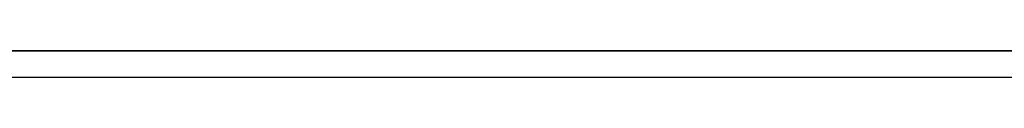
# Model space of a CAD drawing. Header units: millimetres. Extents: x -203 to 111, y 390 to 458.
# Tile 401 of 656: x -119.516 to -117.5155, y 447.876 to 447.9296. Entities that reach past the tile are written whole.
import ezdxf

# ---------------------------------------------------------------- set-up
doc = ezdxf.new("R2010")
doc.units = ezdxf.units.MM
doc.header["$MEASUREMENT"] = 0
doc.layers.add('Predefinito', color=5, linetype='Continuous')

msp = doc.modelspace()

# ---------------------------------------------------------------- linework, layer by layer
at = {"layer": 'Predefinito'}
for points in [[(-143.553969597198, 447.929611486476), (-97.55396959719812, 447.929611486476)], [(-97.5539695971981, 447.929611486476), (-143.553969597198, 447.929611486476)], [(-190.753274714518, 447.8759884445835), (-50.75327471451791, 447.8759884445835)], [(-190.753274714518, 447.8759884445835), (-50.75327471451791, 447.8759884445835)]]:
    msp.add_lwpolyline(points, dxfattribs=at)
at = {"layer": 'Predefinito', "extrusion": (0, 1, 0)}
for points in [[(179.753274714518, 112.826268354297), (179.9974300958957, 112.8289783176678), (180.2436574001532, 112.8372044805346), (180.4917953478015, 112.8510878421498), (180.7416735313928, 112.8707643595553), (180.9931125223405, 112.8963643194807), (181.2459240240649, 112.9280117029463), (181.4999110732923, 112.9658235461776), (181.7548682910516, 113.0099093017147), (182.0105821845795, 113.060370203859), (182.2668315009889, 113.1172986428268), (182.5233876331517, 113.1807775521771), (182.780015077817, 113.2508798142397), (183.0364719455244, 113.3276676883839), (183.2925105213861, 113.4111922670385), (183.5478778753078, 113.5014929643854), (183.8023165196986, 113.5985970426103), (184.0555651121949, 113.702519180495), (184.3073592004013, 113.8132610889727), (184.5574320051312, 113.9308111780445), (184.805515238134, 114.0551442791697), (185.0513399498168, 114.1862214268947), (185.2946374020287, 114.3239897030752), (185.5351399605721, 114.4683821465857), (185.7725820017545, 114.6193177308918), (186.0067008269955, 114.7767014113), (186.2372375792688, 114.9404242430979), (186.4639381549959, 115.1103635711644), (186.6865541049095, 115.2863832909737), (186.9048435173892, 115.4683341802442), (187.1185718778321, 115.6560542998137), (187.3275128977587, 115.8493694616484), (187.53144930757, 116.048093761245), (187.7301736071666, 116.2520301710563), (187.9234887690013, 116.4609711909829), (188.1112088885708, 116.6746995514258), (188.2931597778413, 116.8929889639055), (188.4691794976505, 117.115604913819), (188.6391188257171, 117.3423054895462), (188.802841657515, 117.5728422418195), (188.9602253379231, 117.8069610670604), (189.1111609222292, 118.0444031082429), (189.2555533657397, 118.2849056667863), (189.3933216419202, 118.5282031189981), (189.5243987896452, 118.774027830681), (189.6487318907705, 119.0221110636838), (189.7662819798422, 119.2721838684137), (189.87702388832, 119.52397795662), (189.9809460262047, 119.7772265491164), (190.0780501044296, 120.0316651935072), (190.1683508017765, 120.2870325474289), (190.2518753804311, 120.5430711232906), (190.3286632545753, 120.7995279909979), (190.3987655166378, 121.0561554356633), (190.4622444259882, 121.3127115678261), (190.519172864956, 121.5689608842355), (190.5696337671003, 121.8246747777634), (190.6137195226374, 122.0796319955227), (190.6515313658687, 122.3336190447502), (190.6831787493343, 122.5864305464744), (190.7087787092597, 122.8378695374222), (190.7284552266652, 123.0877477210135), (190.7423385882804, 123.3358856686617), (190.7505647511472, 123.5821129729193), (190.753274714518, 292.826268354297), (190.7505647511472, 293.0704237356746), (190.7423385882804, 293.3166510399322), (190.7284552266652, 293.5647889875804), (190.7087787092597, 293.8146671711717), (190.6831787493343, 294.0661061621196), (190.6515313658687, 294.3189176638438), (190.6137195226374, 294.5729047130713), (190.5696337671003, 294.8278619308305), (190.519172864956, 295.0835758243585), (190.4622444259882, 295.3398251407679), (190.3987655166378, 295.5963812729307), (190.3286632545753, 295.853008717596), (190.2518753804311, 296.1094655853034), (190.1683508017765, 296.3655041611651), (190.0780501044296, 296.6208715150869), (189.9809460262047, 296.8753101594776), (189.87702388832, 297.1285587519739), (189.7662819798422, 297.3803528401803), (189.6487318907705, 297.6304256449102), (189.5243987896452, 297.8785088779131), (189.3933216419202, 298.1243335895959), (189.2555533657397, 298.3676310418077), (189.1111609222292, 298.608133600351), (188.9602253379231, 298.8455756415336), (188.802841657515, 299.0796944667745), (188.6391188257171, 299.3102312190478), (188.4691794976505, 299.5369317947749), (188.2931597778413, 299.7595477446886), (188.1112088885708, 299.9778371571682), (187.9234887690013, 300.1915655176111), (187.7301736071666, 300.4005065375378), (187.53144930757, 300.604442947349), (187.3275128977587, 300.8031672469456), (187.1185718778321, 300.9964824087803), (186.9048435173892, 301.1842025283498), (186.6865541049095, 301.3661534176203), (186.4639381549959, 301.5421731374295), (186.2372375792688, 301.7121124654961), (186.0067008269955, 301.875835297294), (185.7725820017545, 302.0332189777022), (185.5351399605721, 302.1841545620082), (185.2946374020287, 302.3285470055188), (185.0513399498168, 302.4663152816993), (184.805515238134, 302.5973924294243), (184.5574320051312, 302.7217255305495), (184.3073592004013, 302.8392756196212), (184.0555651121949, 302.950017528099), (183.8023165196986, 303.0539396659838), (183.5478778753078, 303.1510437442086), (183.2925105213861, 303.2413444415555), (183.0364719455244, 303.3248690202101), (182.780015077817, 303.4016568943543), (182.5233876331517, 303.4717591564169), (182.2668315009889, 303.5352380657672), (182.0105821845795, 303.592166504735), (181.7548682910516, 303.6426274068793), (181.4999110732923, 303.6867131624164), (181.2459240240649, 303.7245250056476), (180.9931125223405, 303.7561723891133), (180.7416735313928, 303.7817723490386), (180.4917953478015, 303.8014488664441), (180.2436574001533, 303.8153322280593), (179.9974300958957, 303.8235583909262), (61.75327471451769, 303.826268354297)], [(179.753274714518, 112.826268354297), (179.9974300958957, 112.8289783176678), (180.2436574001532, 112.8372044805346), (180.4917953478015, 112.8510878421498), (180.7416735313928, 112.8707643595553), (180.9931125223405, 112.8963643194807), (181.2459240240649, 112.9280117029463), (181.4999110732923, 112.9658235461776), (181.7548682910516, 113.0099093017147), (182.0105821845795, 113.060370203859), (182.2668315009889, 113.1172986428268), (182.5233876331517, 113.1807775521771), (182.780015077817, 113.2508798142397), (183.0364719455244, 113.3276676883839), (183.2925105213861, 113.4111922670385), (183.5478778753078, 113.5014929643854), (183.8023165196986, 113.5985970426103), (184.0555651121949, 113.702519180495), (184.3073592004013, 113.8132610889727), (184.5574320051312, 113.9308111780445), (184.805515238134, 114.0551442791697), (185.0513399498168, 114.1862214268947), (185.2946374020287, 114.3239897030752), (185.5351399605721, 114.4683821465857), (185.7725820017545, 114.6193177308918), (186.0067008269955, 114.7767014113), (186.2372375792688, 114.9404242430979), (186.4639381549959, 115.1103635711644), (186.6865541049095, 115.2863832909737), (186.9048435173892, 115.4683341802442), (187.1185718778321, 115.6560542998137), (187.3275128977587, 115.8493694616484), (187.53144930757, 116.048093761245), (187.7301736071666, 116.2520301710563), (187.9234887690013, 116.4609711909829), (188.1112088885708, 116.6746995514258), (188.2931597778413, 116.8929889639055), (188.4691794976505, 117.115604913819), (188.6391188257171, 117.3423054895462), (188.802841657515, 117.5728422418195), (188.9602253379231, 117.8069610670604), (189.1111609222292, 118.0444031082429), (189.2555533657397, 118.2849056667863), (189.3933216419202, 118.5282031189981), (189.5243987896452, 118.774027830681), (189.6487318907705, 119.0221110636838), (189.7662819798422, 119.2721838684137), (189.87702388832, 119.52397795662), (189.9809460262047, 119.7772265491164), (190.0780501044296, 120.0316651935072), (190.1683508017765, 120.2870325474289), (190.2518753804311, 120.5430711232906), (190.3286632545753, 120.7995279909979), (190.3987655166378, 121.0561554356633), (190.4622444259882, 121.3127115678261), (190.519172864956, 121.5689608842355), (190.5696337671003, 121.8246747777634), (190.6137195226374, 122.0796319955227), (190.6515313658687, 122.3336190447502), (190.6831787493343, 122.5864305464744), (190.7087787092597, 122.8378695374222), (190.7284552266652, 123.0877477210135), (190.7423385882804, 123.3358856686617), (190.7505647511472, 123.5821129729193), (190.753274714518, 292.826268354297), (190.7505647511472, 293.0704237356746), (190.7423385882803, 293.3166510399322), (190.7284552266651, 293.5647889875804), (190.7087787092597, 293.8146671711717), (190.6831787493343, 294.0661061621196), (190.6515313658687, 294.3189176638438), (190.6137195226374, 294.5729047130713), (190.5696337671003, 294.8278619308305), (190.519172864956, 295.0835758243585), (190.4622444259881, 295.3398251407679), (190.3987655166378, 295.5963812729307), (190.3286632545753, 295.853008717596), (190.2518753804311, 296.1094655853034), (190.1683508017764, 296.3655041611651), (190.0780501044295, 296.6208715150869), (189.9809460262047, 296.8753101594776), (189.8770238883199, 297.1285587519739), (189.7662819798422, 297.3803528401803), (189.6487318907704, 297.6304256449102), (189.5243987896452, 297.8785088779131), (189.3933216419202, 298.1243335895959), (189.2555533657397, 298.3676310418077), (189.1111609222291, 298.608133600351), (188.9602253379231, 298.8455756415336), (188.8028416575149, 299.0796944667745), (188.639118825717, 299.3102312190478), (188.4691794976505, 299.5369317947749), (188.2931597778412, 299.7595477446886), (188.1112088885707, 299.9778371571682), (187.9234887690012, 300.1915655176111), (187.7301736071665, 300.4005065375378), (187.5314493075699, 300.604442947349), (187.3275128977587, 300.8031672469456), (187.118571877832, 300.9964824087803), (186.9048435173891, 301.1842025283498), (186.6865541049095, 301.3661534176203), (186.4639381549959, 301.5421731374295), (186.2372375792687, 301.7121124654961), (186.0067008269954, 301.875835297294), (185.7725820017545, 302.0332189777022), (185.535139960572, 302.1841545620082), (185.2946374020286, 302.3285470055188), (185.0513399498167, 302.4663152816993), (184.8055152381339, 302.5973924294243), (184.5574320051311, 302.7217255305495), (184.3073592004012, 302.8392756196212), (184.0555651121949, 302.950017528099), (183.8023165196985, 303.0539396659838), (183.5478778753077, 303.1510437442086), (183.292510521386, 303.2413444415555), (183.0364719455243, 303.3248690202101), (182.780015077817, 303.4016568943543), (182.5233876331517, 303.4717591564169), (182.2668315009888, 303.5352380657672), (182.0105821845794, 303.592166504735), (181.7548682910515, 303.6426274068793), (181.4999110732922, 303.6867131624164), (181.2459240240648, 303.7245250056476), (180.9931125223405, 303.7561723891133), (180.7416735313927, 303.7817723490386), (180.4917953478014, 303.8014488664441), (180.2436574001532, 303.8153322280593), (179.9974300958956, 303.8235583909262), (61.75327471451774, 303.826268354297)], [(61.75327471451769, 303.826268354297), (61.50911933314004, 303.8235583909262), (61.26289202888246, 303.8153322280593), (61.01475408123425, 303.8014488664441), (60.76487589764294, 303.7817723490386), (60.51343690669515, 303.7561723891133), (60.26062540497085, 303.7245250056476), (60.00663835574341, 303.6867131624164), (59.7516811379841, 303.6426274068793), (59.49596724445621, 303.592166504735), (59.23971792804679, 303.5352380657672), (58.98316179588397, 303.4717591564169), (58.72653435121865, 303.4016568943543), (58.4700774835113, 303.3248690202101), (58.21403890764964, 303.2413444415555), (57.95867155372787, 303.1510437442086), (57.70423290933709, 303.0539396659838), (57.45098431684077, 302.950017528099), (57.19919022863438, 302.8392756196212), (56.94911742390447, 302.7217255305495), (56.70103419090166, 302.5973924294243), (56.45520947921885, 302.4663152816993), (56.21191202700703, 302.3285470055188), (55.97140946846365, 302.1841545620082), (55.73396742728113, 302.0332189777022), (55.49984860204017, 301.875835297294), (55.26931184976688, 301.7121124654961), (55.04261127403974, 301.5421731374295), (54.81999532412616, 301.3661534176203), (54.60170591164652, 301.1842025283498), (54.38797755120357, 300.9964824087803), (54.17903653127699, 300.8031672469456), (53.97510012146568, 300.604442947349), (53.77637582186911, 300.4005065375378), (53.58306066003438, 300.1915655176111), (53.39534054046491, 299.9778371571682), (53.21338965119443, 299.7595477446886), (53.03736993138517, 299.5369317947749), (52.86743060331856, 299.3102312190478), (52.70370777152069, 299.0796944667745), (52.54632409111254, 298.8455756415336), (52.39538850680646, 298.608133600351), (52.25099606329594, 298.3676310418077), (52.11322778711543, 298.1243335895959), (51.98215063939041, 297.8785088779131), (51.85781753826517, 297.6304256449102), (51.7402674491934, 297.3803528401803), (51.6295255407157, 297.1285587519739), (51.52560340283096, 296.8753101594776), (51.42849932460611, 296.6208715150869), (51.33819862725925, 296.3655041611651), (51.25467404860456, 296.1094655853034), (51.17788617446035, 295.853008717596), (51.10778391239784, 295.5963812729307), (51.0443050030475, 295.3398251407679), (50.9873765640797, 295.0835758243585), (50.93691566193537, 294.8278619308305), (50.89282990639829, 294.5729047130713), (50.85501806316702, 294.3189176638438), (50.82337067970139, 294.0661061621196), (50.79777071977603, 293.8146671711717), (50.77809420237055, 293.5647889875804), (50.76421084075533, 293.3166510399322), (50.75598467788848, 293.0704237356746), (50.75327471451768, 123.826268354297), (50.75598467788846, 123.5821129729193), (50.76421084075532, 123.3358856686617), (50.77809420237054, 123.0877477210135), (50.79777071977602, 122.8378695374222), (50.82337067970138, 122.5864305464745), (50.855018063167, 122.3336190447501), (50.89282990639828, 122.0796319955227), (50.93691566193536, 121.8246747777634), (50.98737656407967, 121.5689608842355), (51.04430500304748, 121.3127115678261), (51.10778391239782, 121.0561554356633), (51.17788617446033, 120.7995279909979), (51.25467404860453, 120.5430711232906), (51.33819862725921, 120.2870325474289), (51.4284993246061, 120.0316651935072), (51.52560340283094, 119.7772265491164), (51.62952554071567, 119.52397795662), (51.7402674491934, 119.2721838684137), (51.85781753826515, 119.0221110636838), (51.9821506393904, 118.774027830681), (52.11322778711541, 118.5282031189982), (52.25099606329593, 118.2849056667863), (52.39538850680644, 118.0444031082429), (52.54632409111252, 117.8069610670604), (52.70370777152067, 117.5728422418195), (52.86743060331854, 117.3423054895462), (53.03736993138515, 117.115604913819), (53.2133896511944, 116.8929889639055), (53.39534054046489, 116.6746995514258), (53.58306066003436, 116.4609711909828), (53.77637582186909, 116.2520301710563), (53.97510012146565, 116.048093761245), (54.17903653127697, 115.8493694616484), (54.38797755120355, 115.6560542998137), (54.6017059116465, 115.4683341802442), (54.81999532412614, 115.2863832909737), (55.04261127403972, 115.1103635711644), (55.26931184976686, 114.9404242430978), (55.49984860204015, 114.7767014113), (55.73396742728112, 114.6193177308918), (55.97140946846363, 114.4683821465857), (56.21191202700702, 114.3239897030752), (56.45520947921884, 114.1862214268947), (56.70103419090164, 114.0551442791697), (56.94911742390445, 113.9308111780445), (57.19919022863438, 113.8132610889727), (57.45098431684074, 113.702519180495), (57.70423290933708, 113.5985970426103), (57.95867155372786, 113.5014929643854), (58.2140389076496, 113.4111922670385), (58.47007748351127, 113.3276676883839), (58.72653435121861, 113.2508798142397), (58.98316179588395, 113.1807775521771), (59.23971792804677, 113.1172986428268), (59.49596724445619, 113.060370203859), (59.75168113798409, 113.0099093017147), (60.0066383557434, 112.9658235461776), (60.26062540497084, 112.9280117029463), (60.51343690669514, 112.8963643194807), (60.76487589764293, 112.8707643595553), (61.01475408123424, 112.8510878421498), (61.26289202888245, 112.8372044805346), (61.50911933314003, 112.8289783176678), (179.753274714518, 112.826268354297)], [(61.75327471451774, 303.826268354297), (61.50911933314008, 303.8235583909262), (61.2628920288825, 303.8153322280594), (61.01475408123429, 303.8014488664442), (60.76487589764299, 303.7817723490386), (60.5134369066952, 303.7561723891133), (60.2606254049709, 303.7245250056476), (60.00663835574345, 303.6867131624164), (59.75168113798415, 303.6426274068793), (59.49596724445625, 303.592166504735), (59.23971792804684, 303.5352380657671), (58.98316179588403, 303.4717591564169), (58.72653435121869, 303.4016568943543), (58.47007748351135, 303.3248690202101), (58.21403890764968, 303.2413444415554), (57.95867155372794, 303.1510437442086), (57.70423290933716, 303.0539396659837), (57.45098431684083, 302.9500175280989), (57.19919022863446, 302.8392756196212), (56.94911742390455, 302.7217255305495), (56.70103419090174, 302.5973924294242), (56.45520947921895, 302.4663152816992), (56.21191202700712, 302.3285470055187), (55.97140946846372, 302.1841545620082), (55.73396742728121, 302.0332189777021), (55.49984860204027, 301.875835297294), (55.26931184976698, 301.7121124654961), (55.04261127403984, 301.5421731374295), (54.81999532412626, 301.3661534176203), (54.60170591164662, 301.1842025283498), (54.38797755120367, 300.9964824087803), (54.1790365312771, 300.8031672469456), (53.97510012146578, 300.604442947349), (53.77637582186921, 300.4005065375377), (53.58306066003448, 300.1915655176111), (53.39534054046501, 299.9778371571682), (53.21338965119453, 299.7595477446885), (53.03736993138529, 299.536931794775), (52.86743060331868, 299.3102312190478), (52.70370777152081, 299.0796944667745), (52.54632409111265, 298.8455756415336), (52.39538850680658, 298.608133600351), (52.25099606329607, 298.3676310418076), (52.11322778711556, 298.1243335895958), (51.98215063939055, 297.878508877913), (51.8578175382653, 297.6304256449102), (51.74026744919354, 297.3803528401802), (51.62952554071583, 297.1285587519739), (51.5256034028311, 296.8753101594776), (51.42849932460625, 296.6208715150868), (51.33819862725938, 296.3655041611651), (51.2546740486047, 296.1094655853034), (51.17788617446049, 295.8530087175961), (51.10778391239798, 295.5963812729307), (51.04430500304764, 295.3398251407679), (50.98737656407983, 295.0835758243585), (50.93691566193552, 294.8278619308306), (50.89282990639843, 294.5729047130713), (50.85501806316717, 294.3189176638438), (50.82337067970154, 294.0661061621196), (50.79777071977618, 293.8146671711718), (50.7780942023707, 293.5647889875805), (50.76421084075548, 293.3166510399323), (50.75598467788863, 293.0704237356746), (50.75327471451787, 123.826268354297), (50.75598467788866, 123.5821129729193), (50.7642108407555, 123.3358856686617), (50.77809420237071, 123.0877477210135), (50.79777071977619, 122.8378695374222), (50.82337067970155, 122.5864305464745), (50.85501806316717, 122.3336190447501), (50.89282990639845, 122.0796319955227), (50.93691566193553, 121.8246747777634), (50.98737656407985, 121.5689608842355), (51.04430500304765, 121.3127115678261), (51.10778391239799, 121.0561554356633), (51.1778861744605, 120.7995279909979), (51.2546740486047, 120.5430711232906), (51.33819862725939, 120.2870325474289), (51.42849932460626, 120.0316651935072), (51.52560340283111, 119.7772265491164), (51.62952554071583, 119.52397795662), (51.74026744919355, 119.2721838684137), (51.85781753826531, 119.0221110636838), (51.98215063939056, 118.774027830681), (52.11322778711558, 118.5282031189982), (52.25099606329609, 118.2849056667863), (52.39538850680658, 118.0444031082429), (52.54632409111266, 117.8069610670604), (52.70370777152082, 117.5728422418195), (52.86743060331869, 117.3423054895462), (53.0373699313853, 117.115604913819), (53.21338965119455, 116.8929889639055), (53.39534054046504, 116.6746995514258), (53.5830606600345, 116.4609711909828), (53.77637582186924, 116.2520301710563), (53.97510012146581, 116.048093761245), (54.17903653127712, 115.8493694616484), (54.3879775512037, 115.6560542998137), (54.60170591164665, 115.4683341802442), (54.81999532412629, 115.2863832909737), (55.04261127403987, 115.1103635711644), (55.26931184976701, 114.9404242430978), (55.4998486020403, 114.7767014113), (55.73396742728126, 114.6193177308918), (55.97140946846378, 114.4683821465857), (56.21191202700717, 114.3239897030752), (56.45520947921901, 114.1862214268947), (56.70103419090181, 114.0551442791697), (56.94911742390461, 113.9308111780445), (57.19919022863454, 113.8132610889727), (57.45098431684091, 113.702519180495), (57.70423290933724, 113.5985970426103), (57.95867155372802, 113.5014929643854), (58.21403890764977, 113.4111922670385), (58.47007748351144, 113.3276676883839), (58.72653435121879, 113.2508798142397), (58.98316179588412, 113.1807775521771), (59.23971792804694, 113.1172986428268), (59.49596724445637, 113.060370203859), (59.75168113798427, 113.0099093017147), (60.00663835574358, 112.9658235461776), (60.26062540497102, 112.9280117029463), (60.51343690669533, 112.8963643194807), (60.76487589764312, 112.8707643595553), (61.01475408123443, 112.8510878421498), (61.26289202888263, 112.8372044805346), (61.50911933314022, 112.8289783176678), (179.753274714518, 112.826268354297)], [(98.8287917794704, 288.826268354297), (143.939771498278, 288.8250365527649), (144.0516930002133, 288.8212973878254), (144.164482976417, 288.8149867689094), (144.2780639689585, 288.8060428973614), (144.3923544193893, 288.7944065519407), (144.5072687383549, 288.7800213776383), (144.6227173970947, 288.7628341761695), (144.7386070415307, 288.7427951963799), (144.8548406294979, 288.7198584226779), (144.9713175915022, 288.6939818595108), (145.0879340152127, 288.665127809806), (145.2045828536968, 288.6332631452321), (145.3211541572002, 288.5983595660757), (145.4375353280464, 288.5603938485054), (145.5536113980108, 288.5193480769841), (145.6692653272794, 288.4752098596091), (145.7843783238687, 288.427972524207), (145.8988301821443, 288.3776352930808), (146.0124996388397, 288.3242034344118), (146.12526474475, 288.2676883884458), (146.2370032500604, 288.2081078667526), (146.3475930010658, 288.1454859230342), (146.4569123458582, 288.0798529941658), (146.5648405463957, 288.0112459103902), (146.6712581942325, 287.9397078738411), (146.776047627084, 287.8652884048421), (146.8790933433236, 287.7880432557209), (146.9802824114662, 287.7080342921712), (147.0795048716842, 287.6253293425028), (147.176654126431, 287.5400020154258), (147.2716273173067, 287.4521314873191), (147.3643256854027, 287.3618022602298), (147.4546549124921, 287.2691038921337), (147.5425254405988, 287.174130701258), (147.6278527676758, 287.0769814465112), (147.7105577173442, 286.9777589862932), (147.7905666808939, 286.8765699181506), (147.8678118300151, 286.773524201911), (147.9422312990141, 286.6687347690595), (148.0137693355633, 286.5623171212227), (148.0823764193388, 286.4543889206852), (148.1480093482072, 286.3450695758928), (148.2106312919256, 286.2344798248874), (148.2702118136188, 286.122741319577), (148.3267268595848, 286.0099762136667), (148.3801587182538, 285.8963067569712), (148.4304959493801, 285.7818548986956), (148.4777332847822, 285.6667419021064), (148.5218715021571, 285.5510879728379), (148.5629172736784, 285.4350119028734), (148.6008829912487, 285.3186307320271), (148.6357865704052, 285.2020594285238), (148.6676512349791, 285.0854105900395), (148.6965052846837, 284.9687941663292), (148.7223818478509, 284.8523172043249), (148.7453186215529, 284.7360836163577), (148.7653576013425, 284.6201939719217), (148.7825448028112, 284.504745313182), (148.7969299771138, 284.3898309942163), (148.8085663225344, 284.2755405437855), (148.8175101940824, 284.161959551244), (148.8238208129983, 284.0491695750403), (148.8275599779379, 283.9372480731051), (148.82879177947, 283.826268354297), (148.8275599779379, 283.715288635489), (148.8238208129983, 283.6033671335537), (148.8175101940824, 283.49057715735), (148.8085663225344, 283.3769961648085), (148.7969299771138, 283.2627057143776), (148.7825448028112, 283.1477913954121), (148.7653576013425, 283.0323427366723), (148.7453186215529, 282.9164530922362), (148.7223818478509, 282.800219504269), (148.6965052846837, 282.6837425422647), (148.6676512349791, 282.5671261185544), (148.6357865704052, 282.4504772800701), (148.6008829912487, 282.3339059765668), (148.5629172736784, 282.2175248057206), (148.5218715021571, 282.1014487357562), (148.4777332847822, 281.9857948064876), (148.4304959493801, 281.8706818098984), (148.3801587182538, 281.7562299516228), (148.3267268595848, 281.6425604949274), (148.2702118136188, 281.529795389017), (148.2106312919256, 281.4180568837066), (148.1480093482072, 281.3074671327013), (148.0823764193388, 281.1981477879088), (148.0137693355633, 281.0902195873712), (147.9422312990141, 280.9838019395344), (147.8678118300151, 280.879012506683), (147.7905666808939, 280.7759667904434), (147.7105577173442, 280.6747777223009), (147.6278527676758, 280.5755552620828), (147.5425254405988, 280.478406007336), (147.4546549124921, 280.3834328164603), (147.3643256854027, 280.2907344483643), (147.2716273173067, 280.2004052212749), (147.176654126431, 280.1125346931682), (147.0795048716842, 280.0272073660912), (146.9802824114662, 279.9445024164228), (146.8790933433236, 279.8644934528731), (146.776047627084, 279.7872483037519), (146.6712581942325, 279.7128288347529), (146.5648405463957, 279.6412907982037), (146.4569123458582, 279.5726837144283), (146.3475930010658, 279.5070507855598), (146.2370032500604, 279.4444288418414), (146.12526474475, 279.3848483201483), (146.0124996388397, 279.3283332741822), (145.8988301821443, 279.2749014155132), (145.7843783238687, 279.224564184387), (145.6692653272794, 279.1773268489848), (145.5536113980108, 279.1331886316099), (145.4375353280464, 279.0921428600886), (145.3211541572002, 279.0541771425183), (145.2045828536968, 279.0192735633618), (145.0879340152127, 278.987408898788), (144.9713175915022, 278.9585548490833), (144.8548406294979, 278.932678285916), (144.7386070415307, 278.9097415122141), (144.6227173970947, 278.8897025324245), (144.5072687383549, 278.8725153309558), (144.3923544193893, 278.8581301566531), (144.2780639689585, 278.8464938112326), (144.164482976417, 278.8375499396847), (144.0516930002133, 278.8312393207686), (143.939771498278, 278.8275001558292), (143.82879177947, 278.826268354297)], [(98.8287917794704, 288.826268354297), (143.939771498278, 288.8250365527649), (144.0516930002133, 288.8212973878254), (144.164482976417, 288.8149867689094), (144.2780639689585, 288.8060428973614), (144.3923544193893, 288.7944065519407), (144.5072687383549, 288.7800213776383), (144.6227173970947, 288.7628341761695), (144.7386070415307, 288.7427951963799), (144.8548406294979, 288.7198584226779), (144.9713175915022, 288.6939818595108), (145.0879340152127, 288.665127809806), (145.2045828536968, 288.6332631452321), (145.3211541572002, 288.5983595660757), (145.4375353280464, 288.5603938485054), (145.5536113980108, 288.5193480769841), (145.6692653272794, 288.4752098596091), (145.7843783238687, 288.427972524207), (145.8988301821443, 288.3776352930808), (146.0124996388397, 288.3242034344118), (146.12526474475, 288.2676883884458), (146.2370032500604, 288.2081078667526), (146.3475930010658, 288.1454859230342), (146.4569123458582, 288.0798529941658), (146.5648405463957, 288.0112459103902), (146.6712581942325, 287.9397078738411), (146.776047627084, 287.8652884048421), (146.8790933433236, 287.7880432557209), (146.9802824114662, 287.7080342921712), (147.0795048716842, 287.6253293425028), (147.176654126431, 287.5400020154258), (147.2716273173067, 287.4521314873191), (147.3643256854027, 287.3618022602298), (147.4546549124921, 287.2691038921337), (147.5425254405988, 287.174130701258), (147.6278527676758, 287.0769814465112), (147.7105577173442, 286.9777589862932), (147.7905666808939, 286.8765699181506), (147.8678118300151, 286.773524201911), (147.9422312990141, 286.6687347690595), (148.0137693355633, 286.5623171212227), (148.0823764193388, 286.4543889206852), (148.1480093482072, 286.3450695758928), (148.2106312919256, 286.2344798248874), (148.2702118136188, 286.122741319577), (148.3267268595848, 286.0099762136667), (148.3801587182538, 285.8963067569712), (148.4304959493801, 285.7818548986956), (148.4777332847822, 285.6667419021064), (148.5218715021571, 285.5510879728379), (148.5629172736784, 285.4350119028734), (148.6008829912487, 285.3186307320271), (148.6357865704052, 285.2020594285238), (148.6676512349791, 285.0854105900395), (148.6965052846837, 284.9687941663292), (148.7223818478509, 284.8523172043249), (148.7453186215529, 284.7360836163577), (148.7653576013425, 284.6201939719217), (148.7825448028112, 284.504745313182), (148.7969299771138, 284.3898309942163), (148.8085663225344, 284.2755405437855), (148.8175101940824, 284.161959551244), (148.8238208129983, 284.0491695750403), (148.8275599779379, 283.9372480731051), (148.82879177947, 283.826268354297), (148.8275599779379, 283.715288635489), (148.8238208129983, 283.6033671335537), (148.8175101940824, 283.49057715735), (148.8085663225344, 283.3769961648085), (148.7969299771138, 283.2627057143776), (148.7825448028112, 283.1477913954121), (148.7653576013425, 283.0323427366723), (148.7453186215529, 282.9164530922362), (148.7223818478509, 282.800219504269), (148.6965052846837, 282.6837425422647), (148.6676512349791, 282.5671261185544), (148.6357865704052, 282.4504772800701), (148.6008829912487, 282.3339059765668), (148.5629172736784, 282.2175248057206), (148.5218715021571, 282.1014487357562), (148.4777332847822, 281.9857948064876), (148.4304959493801, 281.8706818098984), (148.3801587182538, 281.7562299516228), (148.3267268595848, 281.6425604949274), (148.2702118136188, 281.529795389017), (148.2106312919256, 281.4180568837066), (148.1480093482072, 281.3074671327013), (148.0823764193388, 281.1981477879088), (148.0137693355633, 281.0902195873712), (147.9422312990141, 280.9838019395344), (147.8678118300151, 280.879012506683), (147.7905666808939, 280.7759667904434), (147.7105577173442, 280.6747777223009), (147.6278527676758, 280.5755552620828), (147.5425254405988, 280.478406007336), (147.4546549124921, 280.3834328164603), (147.3643256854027, 280.2907344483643), (147.2716273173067, 280.2004052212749), (147.176654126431, 280.1125346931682), (147.0795048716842, 280.0272073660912), (146.9802824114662, 279.9445024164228), (146.8790933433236, 279.8644934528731), (146.776047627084, 279.7872483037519), (146.6712581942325, 279.7128288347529), (146.5648405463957, 279.6412907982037), (146.4569123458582, 279.5726837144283), (146.3475930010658, 279.5070507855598), (146.2370032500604, 279.4444288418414), (146.12526474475, 279.3848483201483), (146.0124996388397, 279.3283332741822), (145.8988301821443, 279.2749014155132), (145.7843783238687, 279.224564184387), (145.6692653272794, 279.1773268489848), (145.5536113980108, 279.1331886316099), (145.4375353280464, 279.0921428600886), (145.3211541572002, 279.0541771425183), (145.2045828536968, 279.0192735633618), (145.0879340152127, 278.987408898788), (144.9713175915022, 278.9585548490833), (144.8548406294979, 278.932678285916), (144.7386070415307, 278.9097415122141), (144.6227173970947, 278.8897025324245), (144.5072687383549, 278.8725153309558), (144.3923544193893, 278.8581301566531), (144.2780639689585, 278.8464938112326), (144.164482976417, 278.8375499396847), (144.0516930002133, 278.8312393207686), (143.939771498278, 278.8275001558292), (143.82879177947, 278.826268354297)], [(98.8287917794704, 288.826268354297), (98.71781206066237, 288.8250365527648), (98.60589055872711, 288.8212973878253), (98.49310058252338, 288.8149867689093), (98.37951958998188, 288.8060428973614), (98.26522913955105, 288.7944065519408), (98.15031482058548, 288.7800213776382), (98.03486616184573, 288.7628341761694), (97.91897651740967, 288.7427951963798), (97.80274292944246, 288.7198584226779), (97.68626596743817, 288.6939818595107), (97.5696495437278, 288.6651278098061), (97.45300070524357, 288.6332631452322), (97.3364294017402, 288.5983595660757), (97.22004823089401, 288.5603938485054), (97.10397216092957, 288.5193480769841), (96.98831823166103, 288.4752098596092), (96.87320523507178, 288.4279725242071), (96.75875337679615, 288.3776352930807), (96.64508392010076, 288.3242034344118), (96.53231881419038, 288.2676883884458), (96.42058030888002, 288.2081078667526), (96.30999055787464, 288.1454859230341), (96.20067121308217, 288.0798529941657), (96.09274301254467, 288.0112459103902), (95.98632536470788, 287.9397078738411), (95.88153593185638, 287.865288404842), (95.77849021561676, 287.7880432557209), (95.67730114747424, 287.7080342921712), (95.57807868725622, 287.6253293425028), (95.48092943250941, 287.5400020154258), (95.3859562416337, 287.4521314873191), (95.29325787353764, 287.3618022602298), (95.2029286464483, 287.2691038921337), (95.11505811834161, 287.174130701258), (95.02973079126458, 287.0769814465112), (94.94702584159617, 286.9777589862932), (94.8670168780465, 286.8765699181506), (94.78977172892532, 286.773524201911), (94.71535225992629, 286.6687347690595), (94.64381422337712, 286.5623171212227), (94.57520713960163, 286.4543889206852), (94.50957421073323, 286.3450695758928), (94.44695226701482, 286.2344798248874), (94.38737174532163, 286.122741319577), (94.33085669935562, 286.0099762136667), (94.27742484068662, 285.8963067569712), (94.22708760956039, 285.7818548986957), (94.17985027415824, 285.6667419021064), (94.13571205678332, 285.5510879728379), (94.09466628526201, 285.4350119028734), (94.05670056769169, 285.3186307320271), (94.02179698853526, 285.2020594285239), (93.98993232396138, 285.0854105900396), (93.96107827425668, 284.9687941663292), (93.93520171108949, 284.8523172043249), (93.91226493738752, 284.7360836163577), (93.89222595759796, 284.6201939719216), (93.87503875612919, 284.5047453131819), (93.86065358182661, 284.3898309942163), (93.84901723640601, 284.2755405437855), (93.84007336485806, 284.161959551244), (93.83376274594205, 284.0491695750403), (93.83002358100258, 283.937248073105), (93.8287917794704, 283.826268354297), (93.83002358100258, 283.715288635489), (93.83376274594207, 283.6033671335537), (93.84007336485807, 283.4905771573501), (93.84901723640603, 283.3769961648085), (93.86065358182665, 283.2627057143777), (93.8750387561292, 283.1477913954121), (93.89222595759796, 283.0323427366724), (93.91226493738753, 282.9164530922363), (93.93520171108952, 282.8002195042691), (93.96107827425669, 282.6837425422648), (93.9899323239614, 282.5671261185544), (94.02179698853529, 282.4504772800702), (94.05670056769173, 282.3339059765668), (94.09466628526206, 282.2175248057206), (94.13571205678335, 282.1014487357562), (94.17985027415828, 281.9857948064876), (94.22708760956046, 281.8706818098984), (94.27742484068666, 281.7562299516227), (94.33085669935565, 281.6425604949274), (94.38737174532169, 281.529795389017), (94.44695226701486, 281.4180568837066), (94.50957421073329, 281.3074671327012), (94.5752071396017, 281.1981477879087), (94.64381422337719, 281.0902195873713), (94.71535225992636, 280.9838019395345), (94.78977172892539, 280.879012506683), (94.86701687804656, 280.7759667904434), (94.94702584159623, 280.6747777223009), (95.02973079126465, 280.5755552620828), (95.11505811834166, 280.478406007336), (95.20292864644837, 280.3834328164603), (95.29325787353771, 280.2907344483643), (95.38595624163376, 280.2004052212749), (95.48092943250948, 280.1125346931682), (95.5780786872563, 280.0272073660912), (95.6773011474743, 279.9445024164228), (95.77849021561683, 279.8644934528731), (95.88153593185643, 279.7872483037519), (95.98632536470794, 279.7128288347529), (96.09274301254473, 279.6412907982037), (96.20067121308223, 279.5726837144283), (96.30999055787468, 279.5070507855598), (96.42058030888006, 279.4444288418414), (96.53231881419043, 279.3848483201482), (96.64508392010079, 279.3283332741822), (96.75875337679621, 279.2749014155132), (96.87320523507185, 279.224564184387), (96.98831823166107, 279.1773268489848), (97.1039721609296, 279.1331886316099), (97.22004823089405, 279.0921428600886), (97.33642940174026, 279.0541771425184), (97.4530007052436, 279.0192735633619), (97.56964954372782, 278.987408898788), (97.68626596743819, 278.9585548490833), (97.80274292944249, 278.9326782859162), (97.91897651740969, 278.9097415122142), (98.03486616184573, 278.8897025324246), (98.15031482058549, 278.8725153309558), (98.26522913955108, 278.8581301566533), (98.3795195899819, 278.8464938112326), (98.4931005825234, 278.8375499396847), (98.60589055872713, 278.8312393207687), (98.71781206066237, 278.8275001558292), (143.82879177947, 278.826268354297)], [(143.82879177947, 278.826268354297), (98.71781206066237, 278.8275001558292), (98.60589055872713, 278.8312393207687), (98.4931005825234, 278.8375499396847), (98.3795195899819, 278.8464938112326), (98.26522913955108, 278.8581301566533), (98.15031482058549, 278.8725153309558), (98.03486616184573, 278.8897025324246), (97.91897651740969, 278.9097415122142), (97.80274292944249, 278.9326782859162), (97.68626596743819, 278.9585548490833), (97.56964954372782, 278.987408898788), (97.4530007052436, 279.0192735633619), (97.33642940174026, 279.0541771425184), (97.22004823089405, 279.0921428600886), (97.1039721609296, 279.1331886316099), (96.98831823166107, 279.1773268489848), (96.87320523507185, 279.224564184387), (96.75875337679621, 279.2749014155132), (96.64508392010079, 279.3283332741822), (96.53231881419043, 279.3848483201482), (96.42058030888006, 279.4444288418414), (96.30999055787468, 279.5070507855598), (96.20067121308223, 279.5726837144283), (96.09274301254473, 279.6412907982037), (95.98632536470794, 279.7128288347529), (95.88153593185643, 279.7872483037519), (95.77849021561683, 279.8644934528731), (95.6773011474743, 279.9445024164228), (95.5780786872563, 280.0272073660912), (95.48092943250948, 280.1125346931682), (95.38595624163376, 280.2004052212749), (95.29325787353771, 280.2907344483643), (95.20292864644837, 280.3834328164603), (95.11505811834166, 280.478406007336), (95.02973079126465, 280.5755552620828), (94.94702584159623, 280.6747777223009), (94.86701687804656, 280.7759667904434), (94.78977172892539, 280.879012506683), (94.71535225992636, 280.9838019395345), (94.64381422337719, 281.0902195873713), (94.5752071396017, 281.1981477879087), (94.50957421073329, 281.3074671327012), (94.44695226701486, 281.4180568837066), (94.38737174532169, 281.529795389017), (94.33085669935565, 281.6425604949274), (94.27742484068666, 281.7562299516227), (94.22708760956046, 281.8706818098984), (94.17985027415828, 281.9857948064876), (94.13571205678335, 282.1014487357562), (94.09466628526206, 282.2175248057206), (94.05670056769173, 282.3339059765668), (94.02179698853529, 282.4504772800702), (93.9899323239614, 282.5671261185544), (93.96107827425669, 282.6837425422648), (93.93520171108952, 282.8002195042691), (93.91226493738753, 282.9164530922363), (93.89222595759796, 283.0323427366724), (93.8750387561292, 283.1477913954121), (93.86065358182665, 283.2627057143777), (93.84901723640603, 283.3769961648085), (93.84007336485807, 283.4905771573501), (93.83376274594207, 283.6033671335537), (93.83002358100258, 283.715288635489), (93.8287917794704, 283.826268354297), (93.83002358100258, 283.937248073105), (93.83376274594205, 284.0491695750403), (93.84007336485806, 284.161959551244), (93.84901723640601, 284.2755405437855), (93.86065358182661, 284.3898309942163), (93.87503875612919, 284.5047453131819), (93.89222595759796, 284.6201939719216), (93.91226493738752, 284.7360836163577), (93.93520171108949, 284.8523172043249), (93.96107827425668, 284.9687941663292), (93.98993232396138, 285.0854105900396), (94.02179698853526, 285.2020594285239), (94.05670056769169, 285.3186307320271), (94.09466628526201, 285.4350119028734), (94.13571205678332, 285.5510879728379), (94.17985027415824, 285.6667419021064), (94.22708760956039, 285.7818548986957), (94.27742484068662, 285.8963067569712), (94.33085669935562, 286.0099762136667), (94.38737174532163, 286.122741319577), (94.44695226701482, 286.2344798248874), (94.50957421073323, 286.3450695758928), (94.57520713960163, 286.4543889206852), (94.64381422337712, 286.5623171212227), (94.71535225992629, 286.6687347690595), (94.78977172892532, 286.773524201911), (94.8670168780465, 286.8765699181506), (94.94702584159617, 286.9777589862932), (95.02973079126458, 287.0769814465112), (95.11505811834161, 287.174130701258), (95.2029286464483, 287.2691038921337), (95.29325787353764, 287.3618022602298), (95.3859562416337, 287.4521314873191), (95.48092943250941, 287.5400020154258), (95.57807868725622, 287.6253293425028), (95.67730114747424, 287.7080342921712), (95.77849021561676, 287.7880432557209), (95.88153593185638, 287.865288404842), (95.98632536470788, 287.9397078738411), (96.09274301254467, 288.0112459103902), (96.20067121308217, 288.0798529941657), (96.30999055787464, 288.1454859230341), (96.42058030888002, 288.2081078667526), (96.53231881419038, 288.2676883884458), (96.64508392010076, 288.3242034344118), (96.75875337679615, 288.3776352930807), (96.87320523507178, 288.4279725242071), (96.98831823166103, 288.4752098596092), (97.10397216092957, 288.5193480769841), (97.22004823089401, 288.5603938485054), (97.3364294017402, 288.5983595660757), (97.45300070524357, 288.6332631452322), (97.5696495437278, 288.6651278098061), (97.68626596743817, 288.6939818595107), (97.80274292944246, 288.7198584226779), (97.91897651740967, 288.7427951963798), (98.03486616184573, 288.7628341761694), (98.15031482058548, 288.7800213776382), (98.26522913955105, 288.7944065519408), (98.37951958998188, 288.8060428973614), (98.49310058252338, 288.8149867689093), (98.60589055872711, 288.8212973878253), (98.71781206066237, 288.8250365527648), (98.8287917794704, 288.826268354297)]]:
    msp.add_lwpolyline(points, dxfattribs=at)

doc.saveas('drawing.dxf')
